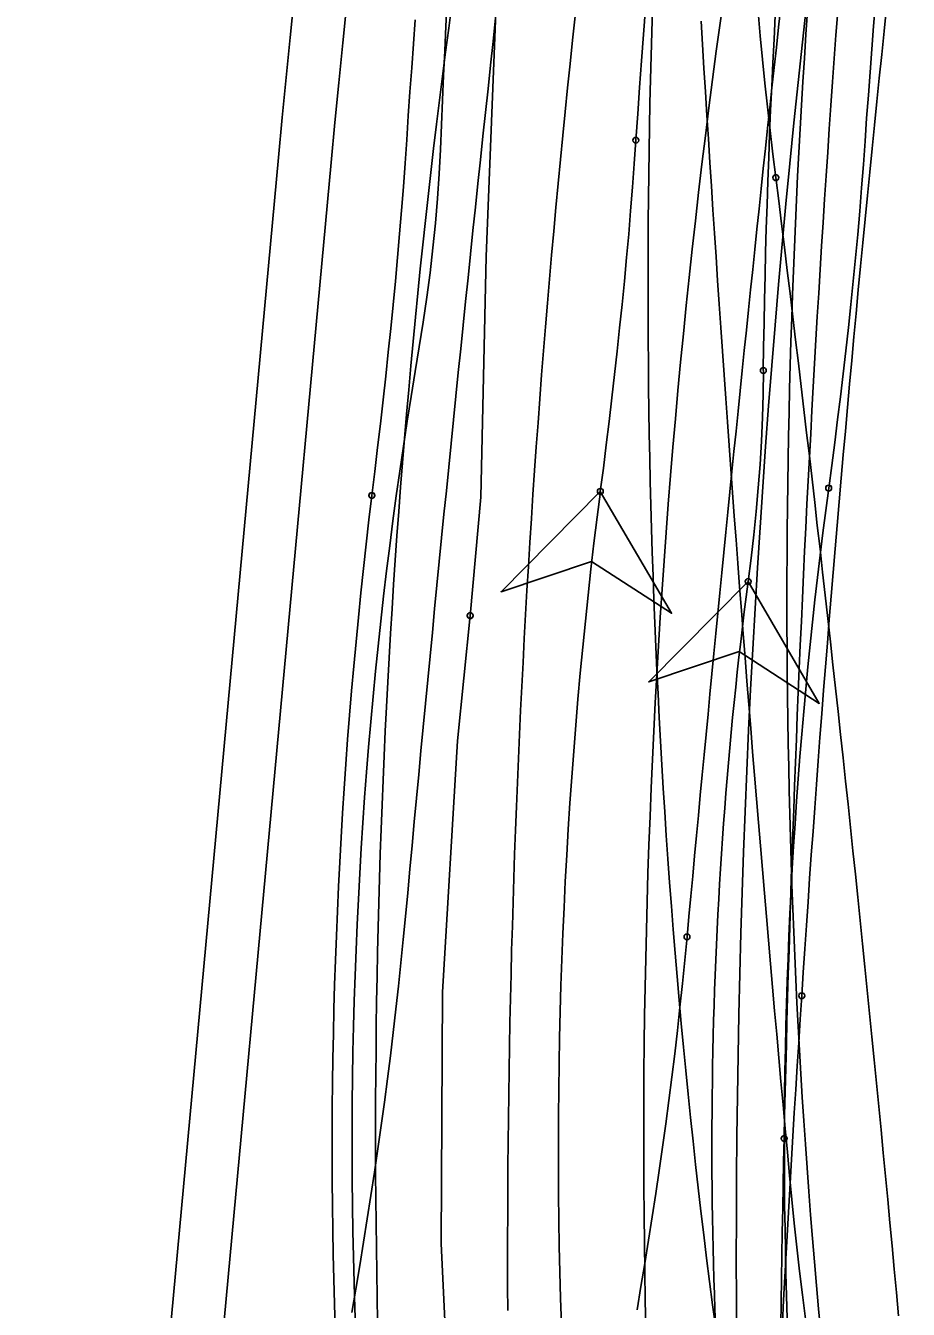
# Model space of a CAD drawing. Extents: x -14 to 1565148, y -25 to 642856.
# Drawn here: x 1564885.79 to 1564898.3, y 636567.41 to 636585.59 of the extents above; entities that cross this region are included whole.
import ezdxf

# ---------------------------------------------------------------- set-up
doc = ezdxf.new("R2010")
doc.units = 0
for name, color, linetype in [('GE_P_Alignment_100_Stations', 7, 'Continuous'), ('GE_X_Alignment', 7, 'Continuous'), ('MT_P_Work_Area', 7, 'Continuous'), ('PM_P_Edge_Line', 7, 'Continuous'), ('PV_P_EOP', 7, 'Continuous'), ('TR_Turning_Path26', 7, 'Continuous'), ('TR_Turning_Path28', 7, 'Continuous'), ('TR_Turning_Path28 - Copy-1', 7, 'Continuous'), ('TR_Turning_Path29', 7, 'Continuous')]:
    doc.layers.add(name, color=color, linetype=linetype)

msp = doc.modelspace()

# ---------------------------------------------------------------- linework, layer by layer
at = {"layer": 'GE_P_Alignment_100_Stations'}
for points in [[(1564892.09, 636577.234), (1564892.242, 636578.914), (1564892.316, 636582.32), (1564892.453, 636585.782), (1564892.688, 636589.24), (1564893.021, 636592.689), (1564893.453, 636596.128), (1564893.982, 636599.553), (1564894.476, 636602.281)], [(1564890.472, 636567.057), (1564890.458, 636567.422), (1564890.446, 636567.786), (1564890.437, 636568.15), (1564890.429, 636568.515), (1564890.423, 636568.878), (1564890.42, 636569.242), (1564890.418, 636569.605), (1564890.418, 636569.968), (1564890.42, 636570.33), (1564890.424, 636570.693), (1564890.43, 636571.055), (1564890.438, 636571.416), (1564890.448, 636571.778), (1564890.46, 636572.139), (1564890.474, 636572.5), (1564890.489, 636572.86), (1564890.507, 636573.221), (1564890.526, 636573.58), (1564890.548, 636573.94), (1564890.571, 636574.299), (1564890.596, 636574.658), (1564890.623, 636575.016), (1564890.652, 636575.374), (1564890.683, 636575.732), (1564890.716, 636576.089), (1564890.75, 636576.446), (1564890.787, 636576.802), (1564890.825, 636577.158), (1564890.865, 636577.513), (1564890.907, 636577.868), (1564890.951, 636578.223), (1564890.997, 636578.577), (1564891.045, 636578.93), (1564891.094, 636579.283), (1564891.146, 636579.636), (1564891.199, 636579.988), (1564891.254, 636580.34), (1564891.31, 636580.692), (1564891.368, 636581.043), (1564891.425, 636581.393), (1564891.477, 636581.744), (1564891.523, 636582.093), (1564891.564, 636582.443), (1564891.599, 636582.793), (1564891.628, 636583.142), (1564891.651, 636583.491), (1564891.669, 636583.84), (1564891.683, 636584.189), (1564891.698, 636584.539), (1564891.713, 636584.887), (1564891.73, 636585.237), (1564891.747, 636585.585), (1564891.766, 636585.934)], [(1564896.029, 636577.717), (1564896.072, 636578.048), (1564896.11, 636578.379), (1564896.144, 636578.711), (1564896.173, 636579.043), (1564896.198, 636579.375), (1564896.217, 636579.708), (1564896.231, 636580.041), (1564896.241, 636580.374), (1564896.245, 636580.707)], [(1564896.029, 636577.717), (1564894.622, 636576.295), (1564895.903, 636576.725), (1564897.038, 636575.991), (1564896.029, 636577.717)], [(1564892.167, 636560.945), (1564892.149, 636561.296), (1564891.85, 636564.778), (1564891.679, 636568.339), (1564891.7, 636571.903), (1564891.913, 636575.462), (1564892.09, 636577.236)]]:
    msp.add_lwpolyline(points, dxfattribs=at)
msp.add_lwpolyline([(1564896.029, 636577.717), (1564894.622, 636576.295), (1564895.903, 636576.725), (1564897.038, 636575.991)], close=True, dxfattribs=at)
for centre in [(1564896.245, 636580.707), (1564896.245, 636580.707), (1564896.029, 636577.717), (1564896.029, 636577.717), (1564892.09, 636577.236), (1564892.09, 636577.234)]:
    msp.add_circle(centre, 0.0417, dxfattribs=at)
for centre, radius, start, end in [((1565013.967, 636579.256), 117.731, 168.84942, 179.29367), ((1564957.928, 636569.738), 62.412, 172.65493, 185.29715)]:
    msp.add_arc(centre, radius, start, end, dxfattribs=at)
at = {"layer": 'GE_X_Alignment'}
msp.add_line((1564889.375, 636583.724), (1564886.742, 636555.209), dxfattribs=at)
for centre, radius, start, end in [((1565090.27, 636565.174), 201.75, 164.38184, 174.72467), ((1564791.719, 636641.216), 101.75, 310.93784, 344.38184)]:
    msp.add_arc(centre, radius, start, end, dxfattribs=at)
at = {"layer": 'MT_P_Work_Area'}
for points in [[(1564892.624, 636567.391), (1564892.622, 636567.732), (1564892.622, 636568.072), (1564892.622, 636568.412), (1564892.623, 636568.752), (1564892.624, 636569.092), (1564892.626, 636569.432), (1564892.629, 636569.773), (1564892.633, 636570.113), (1564892.637, 636570.453), (1564892.643, 636570.793), (1564892.648, 636571.133), (1564892.655, 636571.473), (1564892.662, 636571.813), (1564892.67, 636572.153), (1564892.679, 636572.494), (1564892.689, 636572.834), (1564892.699, 636573.174), (1564892.71, 636573.514), (1564892.721, 636573.854), (1564892.733, 636574.194), (1564892.747, 636574.533), (1564892.76, 636574.873), (1564892.775, 636575.213), (1564892.79, 636575.553), (1564892.806, 636575.893), (1564892.822, 636576.233), (1564892.84, 636576.572), (1564892.858, 636576.912), (1564892.877, 636577.252), (1564892.896, 636577.591), (1564892.916, 636577.931), (1564892.937, 636578.27), (1564892.959, 636578.61), (1564892.981, 636578.949), (1564893.004, 636579.289), (1564893.028, 636579.628), (1564893.053, 636579.967), (1564893.078, 636580.307), (1564893.104, 636580.646), (1564893.131, 636580.985), (1564893.158, 636581.324), (1564893.186, 636581.663), (1564893.215, 636582.002), (1564893.244, 636582.341), (1564893.275, 636582.68), (1564893.306, 636583.018), (1564893.337, 636583.357), (1564893.37, 636583.696), (1564893.403, 636584.034), (1564893.437, 636584.373), (1564893.471, 636584.711), (1564893.506, 636585.049), (1564893.542, 636585.388), (1564893.579, 636585.726)], [(1564897.058, 636567.082), (1564897.027, 636567.415), (1564896.998, 636567.747), (1564896.969, 636568.08), (1564896.941, 636568.413), (1564896.915, 636568.746), (1564896.889, 636569.079), (1564896.865, 636569.412), (1564896.841, 636569.746), (1564896.819, 636570.079), (1564896.797, 636570.413), (1564896.777, 636570.746), (1564896.758, 636571.08), (1564896.739, 636571.414), (1564896.722, 636571.748), (1564896.706, 636572.082), (1564896.69, 636572.416), (1564896.676, 636572.75), (1564896.663, 636573.084), (1564896.65, 636573.419), (1564896.639, 636573.753), (1564896.629, 636574.087), (1564896.619, 636574.422), (1564896.611, 636574.756), (1564896.604, 636575.091), (1564896.597, 636575.425), (1564896.592, 636575.76), (1564896.588, 636576.095), (1564896.584, 636576.429), (1564896.582, 636576.764), (1564896.58, 636577.099), (1564896.58, 636577.434), (1564896.58, 636577.769), (1564896.581, 636578.103), (1564896.584, 636578.438), (1564896.587, 636578.773), (1564896.591, 636579.108), (1564896.596, 636579.443), (1564896.602, 636579.778), (1564896.609, 636580.112), (1564896.617, 636580.447), (1564896.626, 636580.782), (1564896.636, 636581.117), (1564896.647, 636581.452), (1564896.659, 636581.786), (1564896.671, 636582.121), (1564896.685, 636582.456), (1564896.699, 636582.791), (1564896.714, 636583.125), (1564896.731, 636583.46), (1564896.748, 636583.795), (1564896.766, 636584.129), (1564896.785, 636584.464), (1564896.805, 636584.798), (1564896.826, 636585.133), (1564896.847, 636585.467), (1564896.87, 636585.802)]]:
    msp.add_lwpolyline(points, dxfattribs=at)
msp.add_arc((1565053.64, 636568.192), 157.778, 155.99945, 182.74981, dxfattribs=at)
at = {"layer": 'PM_P_Edge_Line'}
msp.add_lwpolyline([(1564890.78, 636567.231), (1564890.773, 636567.581), (1564890.767, 636567.93), (1564890.762, 636568.279), (1564890.757, 636568.629), (1564890.754, 636568.978), (1564890.752, 636569.328), (1564890.751, 636569.677), (1564890.751, 636570.026), (1564890.752, 636570.375), (1564890.754, 636570.724), (1564890.757, 636571.073), (1564890.761, 636571.422), (1564890.766, 636571.771), (1564890.772, 636572.12), (1564890.78, 636572.468), (1564890.788, 636572.817), (1564890.797, 636573.165), (1564890.807, 636573.513), (1564890.818, 636573.861), (1564890.83, 636574.209), (1564890.843, 636574.557), (1564890.858, 636574.904), (1564890.873, 636575.251), (1564890.889, 636575.598), (1564890.906, 636575.945), (1564890.924, 636576.291), (1564890.944, 636576.638), (1564890.964, 636576.984), (1564890.985, 636577.33), (1564891.007, 636577.675), (1564891.03, 636578.021), (1564891.054, 636578.366), (1564891.079, 636578.711), (1564891.106, 636579.056), (1564891.133, 636579.4), (1564891.161, 636579.744), (1564891.19, 636580.088), (1564891.22, 636580.432), (1564891.251, 636580.775), (1564891.283, 636581.118), (1564891.316, 636581.461), (1564891.35, 636581.804), (1564891.385, 636582.146), (1564891.421, 636582.488), (1564891.458, 636582.83), (1564891.495, 636583.172), (1564891.534, 636583.513), (1564891.574, 636583.854), (1564891.615, 636584.195), (1564891.656, 636584.536), (1564891.699, 636584.876), (1564891.743, 636585.216), (1564891.787, 636585.556), (1564891.833, 636585.896)], dxfattribs=at)
msp.add_arc((1565010.26, 636569.837), 115.71, 170.35789, 183.13564, dxfattribs=at)
at = {"layer": 'PV_P_EOP'}
for p, q in [((1564886.742, 636555.209), (1564889.375, 636583.724)), ((1564887.489, 636555.14), (1564890.122, 636583.655))]:
    msp.add_line(p, q, dxfattribs=at)
for centre, radius, start, end in [((1565090.27, 636565.174), 201.75, 164.38184, 174.72467), ((1565090.27, 636565.174), 201, 164.38184, 174.72467), ((1564791.719, 636641.216), 101, 310.93784, 344.38184), ((1564791.719, 636641.216), 101.75, 310.93784, 344.38184)]:
    msp.add_arc(centre, radius, start, end, dxfattribs=at)
at = {"layer": 'TR_Turning_Path26'}
for points in [[(1564895.57, 636567.142), (1564895.526, 636567.473), (1564895.483, 636567.804), (1564895.442, 636568.135), (1564895.401, 636568.466), (1564895.361, 636568.798), (1564895.323, 636569.13), (1564895.285, 636569.461), (1564895.249, 636569.793), (1564895.214, 636570.126), (1564895.179, 636570.458), (1564895.146, 636570.79), (1564895.114, 636571.123), (1564895.083, 636571.456), (1564895.052, 636571.788), (1564895.023, 636572.121), (1564894.995, 636572.455), (1564894.968, 636572.788), (1564894.942, 636573.121), (1564894.917, 636573.455), (1564894.893, 636573.788), (1564894.87, 636574.122), (1564894.848, 636574.455), (1564894.827, 636574.789), (1564894.807, 636575.123), (1564894.788, 636575.457), (1564894.77, 636575.791), (1564894.753, 636576.125), (1564894.737, 636576.46), (1564894.722, 636576.794), (1564894.707, 636577.128), (1564894.694, 636577.463), (1564894.682, 636577.797), (1564894.671, 636578.132), (1564894.661, 636578.466), (1564894.651, 636578.801), (1564894.643, 636579.136), (1564894.636, 636579.47), (1564894.629, 636579.805), (1564894.624, 636580.14), (1564894.619, 636580.475), (1564894.616, 636580.81), (1564894.613, 636581.144), (1564894.611, 636581.479), (1564894.611, 636581.814), (1564894.611, 636582.149), (1564894.612, 636582.484), (1564894.614, 636582.819), (1564894.617, 636583.154), (1564894.621, 636583.489), (1564894.626, 636583.824), (1564894.631, 636584.159), (1564894.638, 636584.494), (1564894.645, 636584.829), (1564894.654, 636585.164), (1564894.663, 636585.499), (1564894.674, 636585.834)], [(1564897.171, 636579.042), (1564897.214, 636579.362), (1564897.257, 636579.686), (1564897.298, 636580.011), (1564897.338, 636580.336), (1564897.377, 636580.662), (1564897.415, 636580.988), (1564897.451, 636581.316), (1564897.486, 636581.644), (1564897.52, 636581.972), (1564897.552, 636582.302), (1564897.582, 636582.632), (1564897.611, 636582.963), (1564897.638, 636583.294), (1564897.663, 636583.626), (1564897.686, 636583.957), (1564897.709, 636584.283), (1564897.733, 636584.609), (1564897.757, 636584.935), (1564897.782, 636585.26), (1564897.808, 636585.586), (1564897.834, 636585.911)], [(1564890.698, 636578.936), (1564890.74, 636579.278), (1564890.78, 636579.616), (1564890.82, 636579.954), (1564890.858, 636580.292), (1564890.895, 636580.629), (1564890.931, 636580.965), (1564890.966, 636581.302), (1564890.999, 636581.637), (1564891.032, 636581.973), (1564891.062, 636582.308), (1564891.091, 636582.642), (1564891.119, 636582.976), (1564891.145, 636583.31), (1564891.169, 636583.643), (1564891.192, 636583.977), (1564891.215, 636584.316), (1564891.238, 636584.656), (1564891.263, 636584.995), (1564891.288, 636585.334), (1564891.314, 636585.673)], [(1564893.935, 636578.995), (1564893.978, 636579.325), (1564894.019, 636579.656), (1564894.059, 636579.987), (1564894.099, 636580.318), (1564894.137, 636580.649), (1564894.173, 636580.981), (1564894.209, 636581.312), (1564894.243, 636581.644), (1564894.276, 636581.975), (1564894.307, 636582.307), (1564894.337, 636582.639), (1564894.365, 636582.971), (1564894.391, 636583.304), (1564894.416, 636583.636), (1564894.439, 636583.969)], [(1564890.178, 636567.14), (1564890.167, 636567.487), (1564890.158, 636567.835), (1564890.15, 636568.183), (1564890.144, 636568.53), (1564890.14, 636568.878), (1564890.137, 636569.225), (1564890.135, 636569.573), (1564890.136, 636569.921), (1564890.138, 636570.268), (1564890.141, 636570.616), (1564890.146, 636570.964), (1564890.153, 636571.311), (1564890.161, 636571.659), (1564890.171, 636572.007), (1564890.182, 636572.354), (1564890.195, 636572.701), (1564890.21, 636573.049), (1564890.226, 636573.396), (1564890.243, 636573.743), (1564890.263, 636574.091), (1564890.283, 636574.438), (1564890.306, 636574.785), (1564890.33, 636575.131), (1564890.355, 636575.478), (1564890.383, 636575.825), (1564890.411, 636576.171), (1564890.442, 636576.518), (1564890.474, 636576.864), (1564890.507, 636577.21), (1564890.542, 636577.556), (1564890.579, 636577.902), (1564890.617, 636578.247), (1564890.657, 636578.593), (1564890.698, 636578.938)], [(1564893.935, 636578.995), (1564892.529, 636577.573), (1564893.81, 636578.003), (1564894.945, 636577.268), (1564893.935, 636578.995)], [(1564896.584, 636567.282), (1564896.574, 636567.601), (1564896.565, 636567.919), (1564896.558, 636568.238), (1564896.552, 636568.556), (1564896.547, 636568.875), (1564896.544, 636569.193), (1564896.543, 636569.512), (1564896.543, 636569.83), (1564896.544, 636570.149), (1564896.547, 636570.467), (1564896.551, 636570.786), (1564896.557, 636571.104), (1564896.564, 636571.423), (1564896.573, 636571.741), (1564896.583, 636572.06), (1564896.595, 636572.378), (1564896.608, 636572.696), (1564896.622, 636573.015), (1564896.638, 636573.333), (1564896.655, 636573.651), (1564896.674, 636573.969), (1564896.694, 636574.287), (1564896.716, 636574.605), (1564896.739, 636574.922), (1564896.764, 636575.24), (1564896.79, 636575.557), (1564896.817, 636575.875), (1564896.846, 636576.192), (1564896.876, 636576.509), (1564896.908, 636576.826), (1564896.941, 636577.143), (1564896.976, 636577.46), (1564897.012, 636577.776), (1564897.05, 636578.092), (1564897.089, 636578.409), (1564897.129, 636578.725), (1564897.171, 636579.04)]]:
    msp.add_lwpolyline(points, dxfattribs=at)
msp.add_lwpolyline([(1564893.935, 636578.995), (1564892.529, 636577.573), (1564893.81, 636578.003), (1564894.945, 636577.268)], close=True, dxfattribs=at)
for centre in [(1564894.439, 636583.969), (1564894.439, 636583.969), (1564897.171, 636579.042), (1564897.171, 636579.04), (1564890.698, 636578.938), (1564890.698, 636578.936), (1564893.935, 636578.995), (1564893.935, 636578.995)]:
    msp.add_circle(centre, 0.0417, dxfattribs=at)
for centre, radius, start, end in [((1565054.322, 636573.101), 160.252, 158.95242, 176.11132), ((1564966.565, 636569.682), 73.224, 172.69292, 191.19917)]:
    msp.add_arc(centre, radius, start, end, dxfattribs=at)
at = {"layer": 'TR_Turning_Path28'}
for points in [[(1564896.789, 636571.851), (1564896.81, 636572.182), (1564896.833, 636572.515), (1564896.855, 636572.847), (1564896.878, 636573.179), (1564896.901, 636573.512), (1564896.925, 636573.845), (1564896.949, 636574.178), (1564896.973, 636574.511), (1564896.997, 636574.844), (1564897.022, 636575.177), (1564897.047, 636575.511), (1564897.073, 636575.844), (1564897.099, 636576.178), (1564897.125, 636576.512), (1564897.152, 636576.845), (1564897.179, 636577.179), (1564897.206, 636577.513), (1564897.234, 636577.847), (1564897.262, 636578.18), (1564897.29, 636578.514), (1564897.319, 636578.848), (1564897.348, 636579.182), (1564897.377, 636579.515), (1564897.407, 636579.849), (1564897.437, 636580.182), (1564897.467, 636580.516), (1564897.497, 636580.85), (1564897.528, 636581.183), (1564897.559, 636581.517), (1564897.591, 636581.85), (1564897.623, 636582.183), (1564897.655, 636582.517), (1564897.687, 636582.85), (1564897.72, 636583.184), (1564897.753, 636583.517), (1564897.786, 636583.85), (1564897.82, 636584.183), (1564897.854, 636584.517), (1564897.888, 636584.85), (1564897.922, 636585.183), (1564897.957, 636585.516), (1564897.992, 636585.849)], [(1564896.422, 636583.44), (1564896.381, 636583.771), (1564896.341, 636584.105), (1564896.303, 636584.441), (1564896.268, 636584.776), (1564896.234, 636585.113), (1564896.202, 636585.45), (1564896.172, 636585.788)], [(1564898.161, 636567.317), (1564898.13, 636567.647), (1564898.1, 636567.976), (1564898.069, 636568.306), (1564898.039, 636568.635), (1564898.007, 636568.965), (1564897.976, 636569.294), (1564897.945, 636569.624), (1564897.913, 636569.953), (1564897.881, 636570.282), (1564897.849, 636570.612), (1564897.816, 636570.941), (1564897.784, 636571.27), (1564897.751, 636571.6), (1564897.718, 636571.929), (1564897.685, 636572.258), (1564897.651, 636572.588), (1564897.617, 636572.917), (1564897.583, 636573.246), (1564897.549, 636573.575), (1564897.515, 636573.904), (1564897.48, 636574.234), (1564897.445, 636574.563), (1564897.41, 636574.892), (1564897.375, 636575.221), (1564897.34, 636575.55), (1564897.304, 636575.879), (1564897.268, 636576.208), (1564897.232, 636576.537), (1564897.196, 636576.866), (1564897.159, 636577.195), (1564897.122, 636577.524), (1564897.085, 636577.853), (1564897.048, 636578.181), (1564897.01, 636578.51), (1564896.973, 636578.839), (1564896.935, 636579.168), (1564896.897, 636579.497), (1564896.858, 636579.825), (1564896.82, 636580.154), (1564896.781, 636580.483), (1564896.742, 636580.811), (1564896.703, 636581.14), (1564896.663, 636581.468), (1564896.624, 636581.797), (1564896.584, 636582.126), (1564896.544, 636582.454), (1564896.503, 636582.783), (1564896.463, 636583.111), (1564896.422, 636583.439)], [(1564896.516, 636567.207), (1564896.533, 636567.539), (1564896.551, 636567.871), (1564896.569, 636568.203), (1564896.588, 636568.534), (1564896.607, 636568.866), (1564896.626, 636569.198), (1564896.645, 636569.53), (1564896.664, 636569.861), (1564896.684, 636570.193), (1564896.705, 636570.524), (1564896.725, 636570.856), (1564896.746, 636571.188), (1564896.767, 636571.519), (1564896.789, 636571.851)]]:
    msp.add_lwpolyline(points, dxfattribs=at)
for centre in [(1564896.422, 636583.439), (1564896.422, 636583.44), (1564896.789, 636571.851), (1564896.789, 636571.851)]:
    msp.add_circle(centre, 0.0417, dxfattribs=at)
at = {"layer": 'TR_Turning_Path28 - Copy-1'}
for points in [[(1564896.841, 636567.276), (1564896.798, 636567.613), (1564896.757, 636567.951), (1564896.719, 636568.289), (1564896.683, 636568.628), (1564896.649, 636568.965), (1564896.617, 636569.304), (1564896.586, 636569.637), (1564896.555, 636569.97), (1564896.525, 636570.304), (1564896.494, 636570.637), (1564896.464, 636570.97), (1564896.434, 636571.304), (1564896.405, 636571.637), (1564896.375, 636571.971), (1564896.346, 636572.304), (1564896.317, 636572.638), (1564896.288, 636572.971), (1564896.26, 636573.305), (1564896.231, 636573.638), (1564896.203, 636573.972), (1564896.175, 636574.305), (1564896.148, 636574.639), (1564896.12, 636574.973), (1564896.093, 636575.306), (1564896.066, 636575.64), (1564896.039, 636575.974), (1564896.013, 636576.307), (1564895.987, 636576.641), (1564895.961, 636576.975), (1564895.935, 636577.309), (1564895.909, 636577.642), (1564895.884, 636577.976), (1564895.859, 636578.31), (1564895.834, 636578.644), (1564895.809, 636578.978), (1564895.785, 636579.312), (1564895.761, 636579.645), (1564895.737, 636579.979), (1564895.713, 636580.313), (1564895.689, 636580.647), (1564895.666, 636580.981), (1564895.643, 636581.315), (1564895.62, 636581.649), (1564895.597, 636581.983), (1564895.575, 636582.317), (1564895.553, 636582.651), (1564895.531, 636582.985), (1564895.509, 636583.319), (1564895.488, 636583.653), (1564895.467, 636583.987), (1564895.446, 636584.321), (1564895.425, 636584.656), (1564895.404, 636584.99), (1564895.384, 636585.324), (1564895.364, 636585.658)], [(1564896.54, 636569.828), (1564896.547, 636570.16), (1564896.555, 636570.493), (1564896.563, 636570.825), (1564896.571, 636571.158), (1564896.58, 636571.491), (1564896.589, 636571.824), (1564896.599, 636572.158), (1564896.609, 636572.492), (1564896.619, 636572.825), (1564896.629, 636573.158), (1564896.64, 636573.491), (1564896.651, 636573.824), (1564896.663, 636574.156), (1564896.675, 636574.489), (1564896.687, 636574.822), (1564896.7, 636575.155), (1564896.713, 636575.487), (1564896.726, 636575.82), (1564896.74, 636576.153), (1564896.754, 636576.485), (1564896.769, 636576.818), (1564896.784, 636577.151), (1564896.799, 636577.483), (1564896.814, 636577.816), (1564896.83, 636578.148), (1564896.847, 636578.481), (1564896.863, 636578.813), (1564896.88, 636579.146), (1564896.898, 636579.478), (1564896.916, 636579.811), (1564896.934, 636580.143), (1564896.952, 636580.476), (1564896.971, 636580.808), (1564896.99, 636581.14), (1564897.01, 636581.473), (1564897.03, 636581.805), (1564897.05, 636582.137), (1564897.071, 636582.47), (1564897.092, 636582.802), (1564897.114, 636583.134), (1564897.135, 636583.466), (1564897.158, 636583.798), (1564897.18, 636584.131), (1564897.203, 636584.463), (1564897.226, 636584.795), (1564897.25, 636585.127), (1564897.274, 636585.459), (1564897.299, 636585.791)], [(1564896.494, 636567.178), (1564896.498, 636567.51), (1564896.503, 636567.841), (1564896.508, 636568.172), (1564896.514, 636568.503), (1564896.52, 636568.835), (1564896.526, 636569.166), (1564896.533, 636569.497), (1564896.54, 636569.828)]]:
    msp.add_lwpolyline(points, dxfattribs=at)
msp.add_circle((1564896.54, 636569.828), 0.0417, dxfattribs=at)
msp.add_circle((1564896.54, 636569.828), 0.0417, dxfattribs=at)
at = {"layer": 'TR_Turning_Path29'}
for points in [[(1564890.414, 636567.365), (1564890.472, 636567.696), (1564890.527, 636568.028), (1564890.582, 636568.359), (1564890.634, 636568.69), (1564890.686, 636569.021), (1564890.736, 636569.351), (1564890.784, 636569.682), (1564890.831, 636570.012), (1564890.876, 636570.342), (1564890.919, 636570.672), (1564890.961, 636571.001), (1564891.001, 636571.33), (1564891.04, 636571.659), (1564891.076, 636571.988), (1564891.111, 636572.317), (1564891.144, 636572.645), (1564891.175, 636572.974), (1564891.206, 636573.309), (1564891.237, 636573.644), (1564891.268, 636573.98), (1564891.299, 636574.315), (1564891.331, 636574.65), (1564891.362, 636574.985), (1564891.394, 636575.32), (1564891.426, 636575.655), (1564891.458, 636575.99), (1564891.491, 636576.325), (1564891.523, 636576.66), (1564891.556, 636576.995), (1564891.588, 636577.33), (1564891.621, 636577.665), (1564891.654, 636578), (1564891.687, 636578.335), (1564891.72, 636578.67), (1564891.754, 636579.005), (1564891.787, 636579.34), (1564891.821, 636579.675), (1564891.855, 636580.01), (1564891.889, 636580.345), (1564891.923, 636580.68), (1564891.957, 636581.015), (1564891.992, 636581.349), (1564892.026, 636581.684), (1564892.061, 636582.019), (1564892.096, 636582.354), (1564892.131, 636582.689), (1564892.166, 636583.023), (1564892.201, 636583.358), (1564892.236, 636583.693), (1564892.272, 636584.028), (1564892.308, 636584.362), (1564892.344, 636584.697), (1564892.38, 636585.032), (1564892.416, 636585.366), (1564892.452, 636585.701)], [(1564894.455, 636567.402), (1564894.511, 636567.73), (1564894.566, 636568.059), (1564894.619, 636568.388), (1564894.671, 636568.718), (1564894.721, 636569.047), (1564894.77, 636569.377), (1564894.817, 636569.707), (1564894.862, 636570.037), (1564894.906, 636570.368), (1564894.948, 636570.698), (1564894.989, 636571.029), (1564895.028, 636571.36), (1564895.064, 636571.691), (1564895.1, 636572.023), (1564895.133, 636572.355), (1564895.164, 636572.686)]]:
    msp.add_lwpolyline(points, dxfattribs=at)
msp.add_circle((1564895.164, 636572.686), 0.0417, dxfattribs=at)
msp.add_circle((1564895.164, 636572.686), 0.0417, dxfattribs=at)
msp.add_arc((1565672.857, 636500.943), 780.995, 173.378156, 174.729291, dxfattribs=at)

doc.saveas('drawing.dxf')
